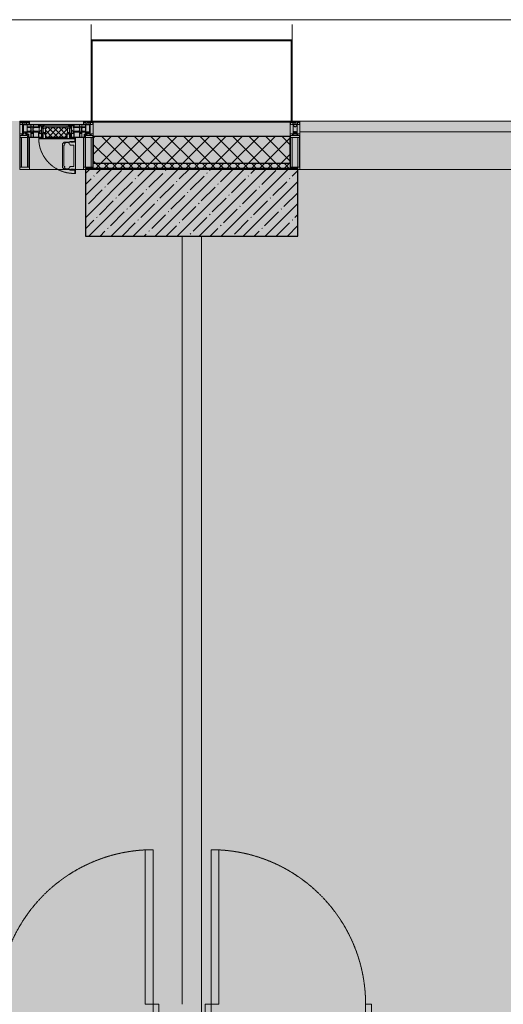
# Model space of a CAD drawing. Header units: millimetres. Extents: x -76220005 to 7466349, y -86687 to 22351.
# Tile 273 of 493: x 66288 to 68791, y -23854 to -18759. Entities that reach past the tile are written whole.
import ezdxf

# ---------------------------------------------------------------- set-up
doc = ezdxf.new("R2010")
doc.units = ezdxf.units.MM
doc.linetypes.add('-D1-02х01', pattern=[3, 2, -1])
for name, color, linetype, lineweight in [('_0', 7, 'Continuous', 13), ('A-200-M_WALL', 7, 'Continuous', 5), ('A-200-M_WALL_INT', 7, 'Continuous', 5), ('A-200-M_WALL_PAT', 7, 'Continuous', 5), ('A-214-M_CURT_WALL', 7, 'Continuous', 5), ('A-215-M_CURT_PANEL', 7, 'Continuous', 5), ('A-280-M_COLUMN', 7, 'Continuous', 5), ('A-314-M_WINDOW', 7, 'Continuous', 5), ('A-325-M_DOOR', 7, 'Continuous', 5), ('S-280-M_COLUMN', 7, 'Continuous', 5), ('Z-060-M_DETAIL', 7, 'Continuous', 5), ('Ограждение', 7, 'Continuous', 5), ('Поручни', 7, 'Continuous', 5)]:
    doc.layers.add(name, color=color, linetype=linetype, lineweight=lineweight)

# ---------------------------------------------------------------- blocks, each defined once
blk = doc.blocks.new('System Panel - A_PAN_Glass-3811965-50_AS_Plan_10')
at = {"layer": 'A-215-M_CURT_PANEL'}
for p, q in [((825, 55), (-825, 55)), ((-825, 55), (-825, 0)), ((825, 0), (825, 55)), ((-825, 0), (825, 0))]:
    blk.add_line(p, q, dxfattribs=at)
blk = doc.blocks.new('Rectangular Mullion - R_StandardFrame_50Wx250H-3725449-50_AS_Plan_10')
at = {"layer": 'A-214-M_CURT_WALL'}
blk.add_line((33540, -505), (31890, -505), dxfattribs=at)
blk = doc.blocks.new('Rectangular Mullion - 50Wx250H-2623690-50_AS_Plan_10')
at = {"layer": 'Z-060-M_DETAIL'}
for p, q in [((-25, 65.2), (-25, 250)), ((-25, 250), (0, 250)), ((-23, 237.3), (0, 237.3)), ((-23, 237.3), (-23, 73.6)), ((-14.9, 84), (-14.9, 237.3)), ((25, 250), (0, 250)), ((23, 237.3), (0, 237.3)), ((14.9, 84), (14.9, 237.3)), ((23, 237.3), (23, 73.6)), ((25, 65.2), (25, 250)), ((-14, 65.2), (-25, 65.2)), ((0, 84), (-23, 84)), ((-0.5, 73.6), (-23, 73.6)), ((-14, 71.3), (-14, 65.2)), ((-10, 71.3), (-14, 71.3)), ((-10, 53), (-10, 71.3)), ((-8.7, 53), (-10, 53)), ((-10, 53), (-10, 17)), ((-8.7, 53), (-7, 54.7)), ((-7, 65.2), (-5.9, 67.3)), ((-7, 65.2), (-7, 54.7)), ((-4.1, 67.3), (-5.9, 67.3)), ((-4.1, 67.3), (-2.9, 65.1)), ((-2.9, 65.1), (-2.9, 54.6)), ((-1.3, 53), (-2.9, 54.6)), ((0, 53), (-1.3, 53)), ((0, 84), (23, 84)), ((0, 53), (1.3, 53)), ((0.5, 73.6), (23, 73.6)), ((1.3, 53), (2.9, 54.6)), ((4.1, 67.3), (2.9, 65.1)), ((2.9, 65.1), (2.9, 54.6)), ((4.1, 67.3), (5.9, 67.3)), ((7, 65.2), (5.9, 67.3)), ((7, 65.2), (7, 54.7)), ((8.7, 53), (7, 54.7)), ((8.7, 53), (10, 53)), ((10, 71.3), (14, 71.3)), ((10, 53), (10, 71.3)), ((10, 53), (10, 17)), ((14, 71.3), (14, 65.2)), ((14, 65.2), (25, 65.2)), ((-23.8, 14.6), (-25, 14.2)), ((-25, 0), (-25, 14.2)), ((-22.3, 17), (-23.8, 17)), ((-23.8, 17), (-23.8, 14.6)), ((-22.5, 10.6), (-23.8, 14.6)), ((-22.5, 10.6), (-23.7, 9.9)), ((-23.7, 1.3), (-23.7, 9.9)), ((-23.7, 1.3), (-11.8, 1.3)), ((-23.2, 10.2), (-22.5, 8)), ((-22.5, 8), (-22.5, 4.5)), ((-21.3, 4.5), (-22.5, 4.5)), ((-22.3, 17), (-22.3, 16)), ((-22.3, 16), (-21.3, 16)), ((-19, 17.6), (-21.3, 16)), ((-21.3, 4.5), (-21.3, 6.5)), ((-21.3, 6.5), (-14.2, 6.5)), ((-18.4, 16.6), (-19, 17.6)), ((-7.4, 16.6), (-18.4, 16.6)), ((-14.2, 6.5), (-14.2, 4.5)), ((-13.2, 4.5), (-14.2, 4.5)), ((-13.2, 4.5), (-12.2, 7.2)), ((-12.7, 7.6), (-11.3, 11.4)), ((-12.7, 7.6), (-11.8, 6.9)), ((-12.2, 9), (-12.2, 14.8)), ((-12.2, 14.8), (0, 14.8)), ((-11.8, 1.3), (-11.8, 6.9)), ((-10.5, 11.2), (-11.3, 11.4)), ((-10.5, 1.5), (-10.5, 11.2)), ((-4.8, 1.5), (-10.5, 1.5)), ((-10, 17), (-7.5, 17)), ((-8.5, 23), (-1.5, 30)), ((-8.5, 18.5), (-8.5, 23)), ((-7.5, 18.5), (-8.5, 18.5)), ((-7.5, 17), (-7.5, 18.5)), ((-7.4, 18), (-7.4, 16.6)), ((-2.6, 18), (-7.4, 18)), ((0, 8), (-4.8, 8)), ((-4.8, 1.5), (-4.8, 8)), ((-2.6, 18), (-2.6, 16.8)), ((-2.6, 16.8), (0, 16.8)), ((-1.5, 30), (0, 30)), ((1.5, 30), (0, 30)), ((2.6, 16.8), (0, 16.8)), ((0, 14.8), (0, 16.8)), ((0, 14.8), (0, 16.8)), ((12.2, 14.8), (0, 14.8)), ((0, 0), (0, 8)), ((0, 8), (4.8, 8)), ((0, 0), (0, 8)), ((8.5, 23), (1.5, 30)), ((2.6, 18), (2.6, 16.8)), ((2.6, 18), (7.4, 18)), ((4.8, 1.5), (4.8, 8)), ((4.8, 1.5), (10.5, 1.5)), ((7.4, 18), (7.4, 16.6)), ((7.4, 16.6), (18.4, 16.6)), ((7.5, 18.5), (8.5, 18.5)), ((7.5, 17), (7.5, 18.5)), ((10, 17), (7.5, 17)), ((8.5, 18.5), (8.5, 23)), ((10.5, 11.2), (11.3, 11.4)), ((10.5, 1.5), (10.5, 11.2)), ((12.7, 7.6), (11.3, 11.4)), ((12.7, 7.6), (11.8, 6.9)), ((11.8, 1.3), (11.8, 6.9)), ((23.7, 1.3), (11.8, 1.3)), ((12.2, 9), (12.2, 14.8)), ((13.2, 4.5), (12.2, 7.2)), ((13.2, 4.5), (14.2, 4.5)), ((21.3, 6.5), (14.2, 6.5)), ((14.2, 6.5), (14.2, 4.5)), ((18.4, 16.6), (19, 17.6)), ((19, 17.6), (21.3, 16)), ((22.3, 16), (21.3, 16)), ((21.3, 4.5), (21.3, 6.5)), ((21.3, 4.5), (22.5, 4.5)), ((22.3, 17), (22.3, 16)), ((22.3, 17), (23.8, 17)), ((22.5, 10.6), (23.8, 14.6)), ((22.5, 10.6), (23.7, 9.9)), ((23.2, 10.2), (22.5, 8)), ((22.5, 8), (22.5, 4.5)), ((23.7, 1.3), (23.7, 9.9)), ((23.8, 17), (23.8, 14.6)), ((23.8, 14.6), (25, 14.2)), ((25, 0), (25, 14.2)), ((-25, 0), (0, 0)), ((25, 0), (0, 0))]:
    blk.add_line(p, q, dxfattribs=at)
for centre, start, end in [((-0.5, 73.1), 360, 90), ((0.5, 73.1), 90, 180)]:
    blk.add_arc(centre, 0.5, start, end, dxfattribs=at)
blk = doc.blocks.new('Rectangular Mullion - R_StandardFrame_50Wx250H-3812575-50_AS_Plan_10')
at = {"layer": 'A-214-M_CURT_WALL', "lineweight": 9}
for p, q in [((-50, -250), (-50, 0)), ((-50, 0), (0, 0)), ((0, 0), (0, -250)), ((0, -250), (-50, -250))]:
    blk.add_line(p, q, dxfattribs=at)
blk = doc.blocks.new('A_PAN_Створка - 383мм-V20-50_AS_Plan_10')
at = {"layer": 'A-215-M_CURT_PANEL'}
h = blk.add_hatch(dxfattribs=at)
h.set_pattern_fill('FP_25', color=256, style=0, pattern_type=2)
h.set_pattern_definition([(45, (-30300, -29695.019), (-14.142136, 14.142136), []), (135, (-30300, -29695.019), (-14.142136, -14.142136), [])])
h.paths.add_polyline_path([(53.6, -82.7), (54.6, -81.8), (54.6, -63.4), (57.2, -60.8), (57.2, -36.4), (54.9, -34.1), (54.5, -31.8), (-54.5, -31.8), (-54.9, -34.1), (-57.2, -36.4), (-57.2, -60.8), (-54.6, -63.4), (-53.6, -82.7), (8.4, -82.7)])
at = {"layer": 'A-314-M_WINDOW'}
for p, q in [((-67.9, -17), (-171, -17)), ((-171, -17), (-171, -57)), ((-171, -18.5), (-153.5, -18.5)), ((-153.5, -18.5), (-152, -20)), ((-152, -20), (-152, -73.5)), ((-150.5, -17), (-150.5, -29.4)), ((-132.4, -18.6), (-150.5, -18.6)), ((-150.5, -29.4), (-132.4, -29.4)), ((-150.5, -33.6), (-150.5, -68)), ((-136.3, -33.6), (-150.5, -33.6)), ((-137.2, -31), (-135.8, -35)), ((-132.5, -31), (-137.2, -31)), ((-137.2, -54.8), (-135.8, -50.8)), ((-132.1, -36.8), (-135.8, -35)), ((-132.1, -49), (-135.8, -50.8)), ((-132.5, -31.9), (-133.4, -33.7)), ((-133.4, -33.7), (-130.1, -35.3)), ((-133.4, -52), (-130.1, -50.4)), ((-132.5, -31.9), (-132.5, -31)), ((-132.4, -29.4), (-132.4, -18.6)), ((-132.1, -49), (-132.1, -36.8)), ((-131, -18.2), (-131, -29.5)), ((-120.8, -18.2), (-131, -18.2)), ((-131, -29.5), (-120.8, -29.5)), ((-131, -30.9), (-131, -33)), ((-120.8, -30.9), (-131, -30.9)), ((-129.4, -34.6), (-131, -33)), ((-130.1, -35.3), (-129.4, -34.6)), ((-130.1, -35.3), (-130.1, -50.4)), ((-130.1, -50.4), (-129.4, -51.1)), ((-122.4, -34.6), (-120.8, -33)), ((-121.7, -35.3), (-122.4, -34.6)), ((-121.7, -50.4), (-122.4, -51.1)), ((-118.4, -33.7), (-121.7, -35.3)), ((-121.7, -35.3), (-121.7, -50.4)), ((-118.4, -52), (-121.7, -50.4)), ((-120.8, -18.2), (-120.8, -29.5)), ((-120.8, -30.9), (-120.8, -33)), ((-119.7, -36.8), (-115.9, -35)), ((-119.7, -49), (-119.7, -36.8)), ((-119.7, -49), (-115.9, -50.8)), ((-119.3, -18.6), (-92.5, -18.6)), ((-119.3, -29.4), (-119.3, -18.6)), ((-92.5, -29.4), (-119.3, -29.4)), ((-119.3, -31), (-114.6, -31)), ((-119.3, -31.9), (-119.3, -31)), ((-119.3, -31.9), (-118.4, -33.7)), ((-114.6, -31), (-115.9, -35)), ((-114.6, -54.8), (-115.9, -50.8)), ((-94.1, -33.5), (-115.4, -33.5)), ((-89.9, -35.1), (-94.1, -33.5)), ((-89.9, -50.9), (-94.1, -52.5)), ((-92.5, -18.6), (-92.5, -29.4)), ((-90.8, -18.5), (-90.8, -29.4)), ((-87.3, -18.5), (-90.8, -18.5)), ((-90.8, -29.4), (-85.9, -29.4)), ((-89.9, -32.5), (-89.9, -35.1)), ((-85.9, -32.5), (-89.9, -32.5)), ((-89.9, -35.1), (-89.9, -50.9)), ((-89.9, -52.2), (-89.9, -50.9)), ((-87.3, -20.4), (-87.3, -18.5)), ((-87.3, -20.4), (-87.3, -21.9)), ((-84.8, -20.4), (-87.3, -20.4)), ((-87.3, -21.9), (-85.9, -21.9)), ((-85.9, -18.2), (-85.9, -20.4)), ((-75.9, -18.2), (-85.9, -18.2)), ((-85.9, -21.9), (-85.9, -29.4)), ((-85.9, -29.4), (-85.9, -32.5)), ((-85.9, -53.5), (-78, -45.6)), ((-83.4, -20.4), (-84.8, -20.4)), ((-70, -33.8), (-83.4, -20.4)), ((-78, -84), (-78, -23.5)), ((-78, -23.5), (-67.9, -23.5)), ((-78, -36.8), (-70, -36.8)), ((-78, -45.6), (-78, -36.8)), ((-75.9, -21.5), (-75.9, -18.2)), ((-75.9, -21.5), (-75.9, -23.5)), ((-74.9, -21.5), (-75.9, -21.5)), ((-75.9, -23.5), (-73, -23.5)), ((-74.9, -17.9), (-74.9, -21.5)), ((-68.9, -17.9), (-74.9, -17.9)), ((-67.2, -29.3), (-73, -23.5)), ((-61.4, -23.5), (-70, -32.1)), ((-70, -32.1), (-70, -62.5)), ((-70, -36.8), (-70, -33.8)), ((-68.9, -21.5), (-68.9, -17.9)), ((-67.9, -21.5), (-68.9, -21.5)), ((67.9, -17), (-67.9, -17)), ((-61.4, -23.5), (-67.9, -17)), ((-67.9, -17), (-67.9, -23.5)), ((-67.9, -17), (67.9, -17)), ((-67.9, -21.5), (-67.9, -23.5)), ((-67.9, -23.5), (-64.6, -26.8)), ((-67.9, -23.5), (-64.6, -26.8)), ((-64.6, -26.8), (-67.2, -29.3)), ((-64.6, -26.8), (-61.4, -23.5)), ((61.4, -23.5), (-61.4, -23.5)), ((67.9, -17), (61.4, -23.5)), ((70, -32.1), (61.4, -23.5)), ((61.4, -23.5), (64.6, -26.8)), ((67.9, -23.5), (64.6, -26.8)), ((64.6, -26.8), (67.9, -23.5)), ((64.6, -26.8), (67.2, -29.3)), ((67.2, -29.3), (73, -23.5)), ((67.9, -23.5), (67.9, -17)), ((171, -17), (67.9, -17)), ((67.9, -21.5), (67.9, -23.5)), ((67.9, -21.5), (68.9, -21.5)), ((67.9, -23.5), (78, -23.5)), ((68.9, -17.9), (74.9, -17.9)), ((68.9, -21.5), (68.9, -17.9)), ((70, -33.8), (83.4, -20.4)), ((70, -62.5), (70, -32.1)), ((70, -36.8), (70, -33.8)), ((78, -36.8), (70, -36.8)), ((75.9, -23.5), (73, -23.5)), ((74.9, -17.9), (74.9, -21.5)), ((74.9, -21.5), (75.9, -21.5)), ((75.9, -18.2), (85.9, -18.2)), ((75.9, -21.5), (75.9, -18.2)), ((75.9, -21.5), (75.9, -23.5)), ((78, -23.5), (78, -84)), ((78, -45.6), (78, -36.8)), ((85.9, -53.5), (78, -45.6)), ((83.4, -20.4), (84.8, -20.4)), ((84.8, -20.4), (87.3, -20.4)), ((85.9, -18.2), (85.9, -20.4)), ((85.9, -21.9), (85.9, -29.4)), ((87.3, -21.9), (85.9, -21.9)), ((85.9, -29.4), (85.9, -32.5)), ((90.8, -29.4), (85.9, -29.4)), ((85.9, -32.5), (89.9, -32.5)), ((87.3, -18.5), (90.8, -18.5)), ((87.3, -20.4), (87.3, -18.5)), ((87.3, -20.4), (87.3, -21.9)), ((89.9, -32.5), (89.9, -35.1)), ((89.9, -35.1), (94.1, -33.5)), ((89.9, -35.1), (89.9, -50.9)), ((89.9, -50.9), (94.1, -52.5)), ((89.9, -52.2), (89.9, -50.9)), ((90.8, -18.5), (90.8, -29.4)), ((92.5, -18.6), (92.5, -29.4)), ((119.3, -18.6), (92.5, -18.6)), ((92.5, -29.4), (119.3, -29.4)), ((94.1, -33.5), (115.4, -33.5)), ((114.6, -31), (115.9, -35)), ((119.3, -31), (114.6, -31)), ((114.6, -54.8), (115.9, -50.8)), ((119.7, -36.8), (115.9, -35)), ((119.7, -49), (115.9, -50.8)), ((119.3, -31.9), (118.4, -33.7)), ((118.4, -33.7), (121.7, -35.3)), ((118.4, -52), (121.7, -50.4)), ((119.3, -29.4), (119.3, -18.6)), ((119.3, -31.9), (119.3, -31)), ((119.7, -49), (119.7, -36.8)), ((120.8, -18.2), (120.8, -29.5)), ((120.8, -18.2), (131, -18.2)), ((131, -29.5), (120.8, -29.5)), ((120.8, -30.9), (120.8, -33)), ((120.8, -30.9), (131, -30.9)), ((122.4, -34.6), (120.8, -33)), ((121.7, -35.3), (122.4, -34.6)), ((121.7, -35.3), (121.7, -50.4)), ((121.7, -50.4), (122.4, -51.1)), ((129.4, -34.6), (131, -33)), ((130.1, -35.3), (129.4, -34.6)), ((130.1, -50.4), (129.4, -51.1)), ((133.4, -33.7), (130.1, -35.3)), ((130.1, -35.3), (130.1, -50.4)), ((133.4, -52), (130.1, -50.4)), ((131, -18.2), (131, -29.5)), ((131, -30.9), (131, -33)), ((132.1, -36.8), (135.8, -35)), ((132.1, -49), (132.1, -36.8)), ((132.1, -49), (135.8, -50.8)), ((132.4, -18.6), (150.5, -18.6)), ((132.4, -29.4), (132.4, -18.6)), ((150.5, -29.4), (132.4, -29.4)), ((132.5, -31), (137.2, -31)), ((132.5, -31.9), (132.5, -31)), ((132.5, -31.9), (133.4, -33.7)), ((137.2, -31), (135.8, -35)), ((137.2, -54.8), (135.8, -50.8)), ((136.3, -33.6), (150.5, -33.6)), ((150.5, -17), (150.5, -29.4)), ((150.5, -33.6), (150.5, -68)), ((153.5, -18.5), (152, -20)), ((152, -20), (152, -73.5)), ((171, -18.5), (153.5, -18.5)), ((171, -57), (171, -17)), ((-171, -55.5), (-152, -55.5)), ((-171, -57), (-156, -57)), ((-153, -60), (-153, -73.5)), ((-153, -73.5), (-150, -73.5)), ((-136.4, -52.4), (-150.5, -52.4)), ((-150.5, -56.6), (-132.4, -56.6)), ((-150.5, -68), (-143.5, -68)), ((-150.5, -69.5), (-150.5, -73.5)), ((-145, -69.5), (-150.5, -69.5)), ((-150, -73.5), (-150, -84)), ((-150, -84), (-78, -84)), ((-148.5, -81), (-148.5, -82.5)), ((-143.5, -81), (-148.5, -81)), ((-148.5, -82.5), (-132.4, -82.5)), ((-145, -69.5), (-145, -79.5)), ((-143.5, -68), (-143.5, -81)), ((-132.5, -54.8), (-137.2, -54.8)), ((-132.5, -53.8), (-133.4, -52)), ((-132.5, -53.8), (-132.5, -54.8)), ((-132.4, -56.6), (-132.4, -82.5)), ((-129.4, -51.1), (-131, -52.7)), ((-131, -55.1), (-131, -52.7)), ((-120.8, -55.1), (-131, -55.1)), ((-131, -56.5), (-131, -62.6)), ((-131, -56.5), (-120.8, -56.5)), ((-120.8, -62.6), (-131, -62.6)), ((-131, -64.6), (-120.8, -64.6)), ((-131, -82.5), (-131, -64.6)), ((-131, -82.5), (-120.8, -82.5)), ((-122.4, -51.1), (-120.8, -52.7)), ((-120.8, -55.1), (-120.8, -52.7)), ((-120.8, -56.5), (-120.8, -62.6)), ((-120.8, -82.5), (-120.8, -64.6)), ((-119.3, -53.8), (-118.4, -52)), ((-119.3, -53.8), (-119.3, -54.8)), ((-119.3, -54.8), (-114.6, -54.8)), ((-119.3, -56.6), (-119.3, -82.5)), ((-92.5, -56.6), (-119.3, -56.6)), ((-119.3, -82.5), (-92.5, -82.5)), ((-94.1, -52.5), (-115.3, -52.5)), ((-92.5, -56.6), (-92.5, -82.5)), ((-73.9, -87.5), (-91.5, -87.5)), ((-91.5, -87.5), (-91.5, -92)), ((-91.5, -92), (91.5, -92)), ((-90.8, -56.6), (-85.9, -56.6)), ((-90.8, -62.7), (-90.8, -56.6)), ((-80.4, -62.7), (-90.8, -62.7)), ((-90.8, -64.6), (-90.8, -82.5)), ((-80.1, -64.6), (-90.8, -64.6)), ((-90.8, -82.5), (-79.5, -82.5)), ((-89.9, -52.2), (-88.6, -53.5)), ((-85.9, -53.5), (-88.6, -53.5)), ((-85.9, -56.6), (-85.9, -53.5)), ((-78, -84), (-85, -84)), ((-85, -84), (-85, -87.5)), ((-85, -87.5), (-78, -87.5)), ((-80.4, -61.1), (-80.4, -62.7)), ((-78, -61.1), (-80.4, -61.1)), ((-80.1, -66.1), (-80.1, -64.6)), ((-78, -66.1), (-80.1, -66.1)), ((-79.5, -80.6), (-78, -80.6)), ((-79.5, -82.5), (-79.5, -80.6)), ((-78, -66.1), (-78, -61.1)), ((-78, -87.5), (-78, -84)), ((-78, -84), (-73.9, -84)), ((-70, -62.5), (-73.9, -62.5)), ((-73.9, -62.5), (-73.9, -87.5)), ((73.9, -62.5), (70, -62.5)), ((73.9, -87.5), (73.9, -62.5)), ((73.9, -84), (78, -84)), ((91.5, -87.5), (73.9, -87.5)), ((78, -61.1), (80.4, -61.1)), ((78, -66.1), (78, -61.1)), ((78, -66.1), (80.1, -66.1)), ((79.5, -80.6), (78, -80.6)), ((78, -87.5), (78, -84)), ((78, -84), (85, -84)), ((78, -84), (150, -84)), ((85, -87.5), (78, -87.5)), ((79.5, -82.5), (79.5, -80.6)), ((90.8, -82.5), (79.5, -82.5)), ((80.1, -64.6), (90.8, -64.6)), ((80.1, -66.1), (80.1, -64.6)), ((80.4, -61.1), (80.4, -62.7)), ((80.4, -62.7), (90.8, -62.7)), ((85, -84), (85, -87.5)), ((85.9, -53.5), (88.6, -53.5)), ((85.9, -56.6), (85.9, -53.5)), ((90.8, -56.6), (85.9, -56.6)), ((89.9, -52.2), (88.6, -53.5)), ((90.8, -62.7), (90.8, -56.6)), ((90.8, -64.6), (90.8, -82.5)), ((91.5, -92), (91.5, -87.5)), ((92.5, -56.6), (119.3, -56.6)), ((92.5, -56.6), (92.5, -82.5)), ((119.3, -82.5), (92.5, -82.5)), ((94.1, -52.5), (115.3, -52.5)), ((119.3, -54.8), (114.6, -54.8)), ((119.3, -53.8), (118.4, -52)), ((119.3, -53.8), (119.3, -54.8)), ((119.3, -56.6), (119.3, -82.5)), ((122.4, -51.1), (120.8, -52.7)), ((120.8, -55.1), (120.8, -52.7)), ((120.8, -55.1), (131, -55.1)), ((120.8, -56.5), (120.8, -62.6)), ((131, -56.5), (120.8, -56.5)), ((120.8, -62.6), (131, -62.6)), ((120.8, -82.5), (120.8, -64.6)), ((131, -64.6), (120.8, -64.6)), ((131, -82.5), (120.8, -82.5)), ((129.4, -51.1), (131, -52.7)), ((131, -55.1), (131, -52.7)), ((131, -56.5), (131, -62.6)), ((131, -82.5), (131, -64.6)), ((150.5, -56.6), (132.4, -56.6)), ((132.4, -56.6), (132.4, -82.5)), ((148.5, -82.5), (132.4, -82.5)), ((132.5, -53.8), (133.4, -52)), ((132.5, -53.8), (132.5, -54.8)), ((132.5, -54.8), (137.2, -54.8)), ((136.4, -52.4), (150.5, -52.4)), ((143.5, -68), (143.5, -81)), ((150.5, -68), (143.5, -68)), ((143.5, -81), (148.5, -81)), ((145, -69.5), (150.5, -69.5)), ((145, -69.5), (145, -79.5)), ((148.5, -81), (148.5, -82.5)), ((150, -84), (150, -73.5)), ((150, -73.5), (153, -73.5)), ((150.5, -69.5), (150.5, -73.5)), ((171, -55.5), (152, -55.5)), ((153, -73.5), (153, -60)), ((156, -57), (171, -57))]:
    blk.add_line(p, q, dxfattribs=at)
for centre, start, end in [((-156, -60), 0, 90), ((156, -60), 90, 180)]:
    blk.add_arc(centre, 3, start, end, dxfattribs=at)
at = {"layer": 'A-314-M_WINDOW', "linetype": '-D1-02х01'}
blk.add_arc((91.4, -87.5), 183, 181.4091, 271.1445, dxfattribs=at)
at = {"layer": 'Z-060-M_DETAIL'}
for p, q in [((-70, -32.1), (-61.4, -23.5)), ((-70, -62.5), (-70, -32.1)), ((-67.8, -38.3), (-65.7, -37.4)), ((-67.8, -55.7), (-67.8, -38.3)), ((-65.7, -37.4), (-60.8, -34.7)), ((61.4, -23.5), (-61.4, -23.5)), ((-60.8, -34.7), (-57.3, -35.9)), ((-55.2, -33.8), (-57.3, -35.9)), ((-54.9, -34.1), (-57.2, -36.4)), ((-57.2, -36.4), (-57.2, -60.8)), ((-55.2, -33.8), (-54.8, -31.5)), ((-54.9, -25.8), (-53.9, -24.8)), ((-54.9, -29.5), (-54.9, -25.8)), ((-53.9, -30.5), (-54.9, -29.5)), ((-54.5, -31.8), (-54.9, -34.1)), ((0, -31.5), (-54.8, -31.5)), ((54.5, -31.8), (-54.5, -31.8)), ((-53.9, -24.8), (53.9, -24.8)), ((53.9, -30.5), (-53.9, -30.5)), ((0, -31.5), (54.8, -31.5)), ((54.9, -25.8), (53.9, -24.8)), ((53.9, -30.5), (54.9, -29.5)), ((54.9, -34.1), (54.5, -31.8)), ((55.2, -33.8), (54.8, -31.5)), ((54.9, -29.5), (54.9, -25.8)), ((57.2, -36.4), (54.9, -34.1)), ((55.2, -33.8), (57.3, -35.9)), ((57.2, -60.8), (57.2, -36.4)), ((60.8, -34.7), (57.3, -35.9)), ((65.7, -37.4), (60.8, -34.7)), ((70, -32.1), (61.4, -23.5)), ((67.8, -38.3), (65.7, -37.4)), ((67.8, -55.7), (67.8, -38.3)), ((70, -62.5), (70, -32.1)), ((-91.5, -87.5), (-73.9, -87.5)), ((-91.5, -92), (-91.5, -87.5)), ((-91.5, -92), (91.5, -92)), ((-83.4, -90.3), (-83.4, -87.5)), ((-83.4, -90.3), (-69.4, -90.3)), ((-73.9, -62.5), (-70, -62.5)), ((-73.9, -87.5), (-73.9, -62.5)), ((-69.4, -66.5), (-73.9, -66.5)), ((-73.9, -81.5), (-69.4, -81.5)), ((-69.4, -85.5), (-73.9, -85.5)), ((-69.4, -81.5), (-69.4, -66.5)), ((-69.4, -90.3), (-69.4, -85.5)), ((-61.7, -62.5), (-67.9, -62.5)), ((-67.9, -62.5), (-67.9, -89.3)), ((-67.9, -89.3), (-66.9, -90.3)), ((-66, -56.5), (-67.8, -55.7)), ((-66.9, -90.3), (-57.4, -90.3)), ((-66, -56.5), (-62, -59.1)), ((-62, -59.1), (-60.7, -61)), ((-61.7, -64.9), (-61.7, -62.5)), ((-60.1, -67.7), (-61.7, -64.9)), ((-60.7, -61), (-57.4, -61)), ((-56.4, -67.7), (-60.1, -67.7)), ((-57.4, -61), (-54.9, -63.5)), ((-57.4, -90.3), (-56.4, -89.4)), ((-57.2, -60.8), (-54.6, -63.4)), ((-56.4, -89.4), (-56.4, -67.7)), ((-54.9, -63.5), (-54.9, -81.9)), ((-54.9, -81.9), (-53.8, -83)), ((-54.9, -85.6), (-53.9, -84.6)), ((-54.9, -89.3), (-54.9, -85.6)), ((-53.9, -90.3), (-54.9, -89.3)), ((-54.6, -63.4), (-54.6, -81.8)), ((-54.6, -81.8), (-53.6, -82.7)), ((-53.9, -84.6), (53.9, -84.6)), ((53.9, -90.3), (-53.9, -90.3)), ((53.8, -83), (-53.8, -83)), ((-53.6, -82.7), (53.6, -82.7)), ((53.6, -82.7), (54.6, -81.8)), ((54.9, -81.9), (53.8, -83)), ((54.9, -85.6), (53.9, -84.6)), ((53.9, -90.3), (54.9, -89.3)), ((54.6, -63.4), (57.2, -60.8)), ((54.6, -81.8), (54.6, -63.4)), ((57.4, -61), (54.9, -63.5)), ((54.9, -63.5), (54.9, -81.9)), ((54.9, -89.3), (54.9, -85.6)), ((56.4, -67.7), (60.1, -67.7)), ((56.4, -89.4), (56.4, -67.7)), ((57.4, -90.3), (56.4, -89.4)), ((60.7, -61), (57.4, -61)), ((66.9, -90.3), (57.4, -90.3)), ((60.1, -67.7), (61.7, -64.9)), ((62, -59.1), (60.7, -61)), ((61.7, -62.5), (67.9, -62.5)), ((61.7, -64.9), (61.7, -62.5)), ((66, -56.5), (62, -59.1)), ((66, -56.5), (67.8, -55.7)), ((67.9, -89.3), (66.9, -90.3)), ((67.9, -62.5), (67.9, -89.3)), ((69.4, -66.5), (73.9, -66.5)), ((69.4, -81.5), (69.4, -66.5)), ((73.9, -81.5), (69.4, -81.5)), ((69.4, -85.5), (73.9, -85.5)), ((69.4, -90.3), (69.4, -85.5)), ((83.4, -90.3), (69.4, -90.3)), ((73.9, -62.5), (70, -62.5)), ((73.9, -87.5), (73.9, -62.5)), ((91.5, -87.5), (73.9, -87.5)), ((83.4, -90.3), (83.4, -87.5)), ((91.5, -92), (91.5, -87.5))]:
    blk.add_line(p, q, dxfattribs=at)
at = {"layer": 'Z-060-M_DETAIL', "color": 9, "true_color": 0xc8c8c8}
for p, q in [((95.1, -87.5), (95.1, -105.1)), ((99.6, -87.5), (95.1, -87.5)), ((97.9, -95.6), (95.1, -95.6)), ((97.9, -95.6), (97.9, -109.6)), ((99.6, -270.5), (99.6, -87.5)), ((39.7, -109), (31.1, -117.6)), ((31.1, -117.6), (31.1, -240.4)), ((41.4, -123.8), (39.1, -124.2)), ((39.1, -179), (39.1, -124.2)), ((70.1, -109), (39.7, -109)), ((41.4, -123.8), (43.5, -121.7)), ((45, -113.3), (42.3, -118.2)), ((42.3, -118.2), (43.5, -121.7)), ((45.9, -111.2), (45, -113.3)), ((63.3, -111.2), (45.9, -111.2)), ((64.1, -113), (63.3, -111.2)), ((64.1, -113), (66.7, -117)), ((66.7, -117), (68.6, -118.3)), ((68.6, -118.3), (68.6, -121.6)), ((68.6, -121.6), (71.1, -124.1)), ((70.1, -105.1), (70.1, -109)), ((95.1, -105.1), (70.1, -105.1)), ((71.1, -124.1), (89.5, -124.1)), ((74.1, -109.6), (74.1, -105.1)), ((89.1, -109.6), (74.1, -109.6)), ((89.1, -105.1), (89.1, -109.6)), ((89.5, -124.1), (90.6, -125.2)), ((90.6, -125.2), (90.6, -232.8)), ((93.1, -109.6), (93.1, -105.1)), ((97.9, -109.6), (93.1, -109.6)), ((39.1, -179), (39.1, -233.8)), ((39.7, -249), (31.1, -240.4)), ((41.4, -234.2), (39.1, -233.8)), ((70.1, -249), (39.7, -249)), ((41.4, -234.2), (43.5, -236.3)), ((42.3, -239.8), (43.5, -236.3)), ((45, -244.7), (42.3, -239.8)), ((45.9, -246.8), (45, -244.7)), ((63.3, -246.8), (45.9, -246.8)), ((64.1, -245), (63.3, -246.8)), ((64.1, -245), (66.7, -241)), ((66.7, -241), (68.6, -239.7)), ((68.6, -236.4), (71.1, -233.9)), ((68.6, -239.7), (68.6, -236.4)), ((70.1, -252.9), (70.1, -249)), ((95.1, -252.9), (70.1, -252.9)), ((71.1, -233.9), (89.5, -233.9)), ((74.1, -248.4), (74.1, -252.9)), ((89.1, -248.4), (74.1, -248.4)), ((89.1, -252.9), (89.1, -248.4)), ((89.5, -233.9), (90.6, -232.8)), ((93.1, -248.4), (93.1, -252.9)), ((97.9, -248.4), (93.1, -248.4)), ((95.1, -270.5), (95.1, -252.9)), ((97.9, -262.4), (97.9, -248.4)), ((97.9, -262.4), (95.1, -262.4)), ((99.6, -270.5), (95.1, -270.5))]:
    blk.add_line(p, q, dxfattribs=at)
blk = doc.blocks.new('Rectangular Mullion - R_StandardFrame_50Wx250H-V7-50_AS_Plan_10')
at = {"layer": 'A-214-M_CURT_WALL'}
for p, q in [((34660, -505), (34700.4, -505)), ((34729.9, -505), (34940, -505)), ((34660, -755), (34940, -755))]:
    blk.add_line(p, q, dxfattribs=at)
blk = doc.blocks.new('Rectangular Mullion - 50Wx250H-V1-50_AS_Plan_10')
at = {"layer": 'Z-060-M_DETAIL'}
for p, q in [((-25, 84), (-25, 250)), ((-25, 250), (0, 250)), ((-23, 237.3), (0, 237.3)), ((-23, 237.3), (-23, 84)), ((-14.9, 84), (-14.9, 237.3)), ((25, 250), (0, 250)), ((23, 237.3), (0, 237.3)), ((14.9, 84), (14.9, 237.3)), ((23, 237.3), (23, 73.6)), ((25, 65.2), (25, 250)), ((0, 84), (-15, 84)), ((-0.5, 73.6), (-15, 73.6)), ((-10, 71.3), (-12, 71.3)), ((-10, 57.4), (-10, 71.3)), ((-7, 65.2), (-5.9, 67.3)), ((-7, 65.2), (-7, 57)), ((-4.1, 67.3), (-5.9, 67.3)), ((-4.1, 67.3), (-2.9, 65.1)), ((-2.9, 65.1), (-2.9, 57)), ((0, 84), (23, 84)), ((0.5, 73.6), (23, 73.6)), ((4.1, 67.3), (2.9, 65.1)), ((2.9, 65.1), (2.9, 57)), ((4.1, 67.3), (5.9, 67.3)), ((7, 65.2), (5.9, 67.3)), ((7, 65.2), (7, 54.7)), ((8.7, 53), (7, 54.7)), ((8.7, 53), (10, 53)), ((10, 71.3), (14, 71.3)), ((10, 53), (10, 71.3)), ((10, 53), (10, 17)), ((14, 71.3), (14, 65.2)), ((14, 65.2), (25, 65.2)), ((-23.8, 14.6), (-25, 14.2)), ((-25, 0), (-25, 14.2)), ((-23.8, 17), (-23.8, 14.6)), ((-22.5, 10.6), (-23.8, 14.6)), ((-22.5, 10.6), (-23.7, 9.9)), ((-23.7, 1.3), (-23.7, 9.9)), ((-23.7, 1.3), (-11.8, 1.3)), ((-23.2, 10.2), (-22.5, 8)), ((-22.5, 8), (-22.5, 4.5)), ((-21.3, 4.5), (-22.5, 4.5)), ((-22.3, 17), (-22.3, 16)), ((-22.3, 16), (-21.3, 16)), ((-19.9, 17), (-21.3, 16)), ((-21.3, 4.5), (-21.3, 6.5)), ((-21.3, 6.5), (-14.2, 6.5)), ((-7.4, 16.6), (-18.4, 16.6)), ((-14.2, 6.5), (-14.2, 4.5)), ((-13.2, 4.5), (-14.2, 4.5)), ((-13.2, 4.5), (-12.2, 7.2)), ((-12.7, 7.6), (-11.3, 11.4)), ((-12.7, 7.6), (-11.8, 6.9)), ((-12.2, 9), (-12.2, 14.8)), ((-12.2, 14.8), (0, 14.8)), ((-11.8, 1.3), (-11.8, 6.9)), ((-10.5, 11.2), (-11.3, 11.4)), ((-10.5, 1.5), (-10.5, 11.2)), ((-4.8, 1.5), (-10.5, 1.5)), ((0, 8), (-4.8, 8)), ((-4.8, 1.5), (-4.8, 8)), ((-2.6, 16.8), (0, 16.8)), ((2.6, 16.8), (0, 16.8)), ((0, 14.8), (0, 16.8)), ((0, 14.8), (0, 16.8)), ((12.2, 14.8), (0, 14.8)), ((0, 0), (0, 8)), ((0, 8), (4.8, 8)), ((0, 0), (0, 8)), ((4.8, 1.5), (4.8, 8)), ((4.8, 1.5), (10.5, 1.5)), ((8.5, 23), (6, 25.5)), ((6, 18), (7.4, 18)), ((7.4, 18), (7.4, 16.6)), ((7.4, 16.6), (18.4, 16.6)), ((7.5, 18.5), (8.5, 18.5)), ((7.5, 17), (7.5, 18.5)), ((10, 17), (7.5, 17)), ((8.5, 18.5), (8.5, 23)), ((10.5, 11.2), (11.3, 11.4)), ((10.5, 1.5), (10.5, 11.2)), ((12.7, 7.6), (11.3, 11.4)), ((12.7, 7.6), (11.8, 6.9)), ((11.8, 1.3), (11.8, 6.9)), ((23.7, 1.3), (11.8, 1.3)), ((12.2, 9), (12.2, 14.8)), ((13.2, 4.5), (12.2, 7.2)), ((13.2, 4.5), (14.2, 4.5)), ((21.3, 6.5), (14.2, 6.5)), ((14.2, 6.5), (14.2, 4.5)), ((18.4, 16.6), (19, 17.6)), ((19, 17.6), (21.3, 16)), ((22.3, 16), (21.3, 16)), ((21.3, 4.5), (21.3, 6.5)), ((21.3, 4.5), (22.5, 4.5)), ((22.3, 17), (22.3, 16)), ((22.3, 17), (23.8, 17)), ((22.5, 10.6), (23.8, 14.6)), ((22.5, 10.6), (23.7, 9.9)), ((23.2, 10.2), (22.5, 8)), ((22.5, 8), (22.5, 4.5)), ((23.7, 1.3), (23.7, 9.9)), ((23.8, 17), (23.8, 14.6)), ((23.8, 14.6), (25, 14.2)), ((25, 0), (25, 14.2)), ((-25, 0), (0, 0)), ((25, 0), (0, 0))]:
    blk.add_line(p, q, dxfattribs=at)
for centre, start, end in [((-0.5, 73.1), 360, 90), ((0.5, 73.1), 90, 180)]:
    blk.add_arc(centre, 0.5, start, end, dxfattribs=at)
blk = doc.blocks.new('Rectangular Mullion - R_StandardFrame_50Wx250H-3548423-50_AS_Plan_10')
at = {"layer": 'A-214-M_CURT_WALL', "lineweight": 9}
for p, q in [((-25, -17), (-25, 0)), ((-25, 0), (25, 0)), ((25, 0), (25, -250)), ((-25, -250), (-25, -84)), ((25, -250), (-25, -250))]:
    blk.add_line(p, q, dxfattribs=at)
blk = doc.blocks.new('Rectangular Mullion - 50Wx250H-V51-50_AS_Plan_10')
at = {"layer": 'Z-060-M_DETAIL'}
for p, q in [((-25, 65.2), (-25, 250)), ((-25, 250), (0, 250)), ((-23, 237.3), (0, 237.3)), ((-23, 237.3), (-23, 73.6)), ((-14.9, 84), (-14.9, 237.3)), ((25, 250), (0, 250)), ((23, 237.3), (0, 237.3)), ((14.9, 84), (14.9, 237.3)), ((23, 237.3), (23, 84)), ((25, 84), (25, 250)), ((-14, 65.2), (-25, 65.2)), ((0, 84), (-23, 84)), ((-0.5, 73.6), (-23, 73.6)), ((-14, 71.3), (-14, 65.2)), ((-10, 71.3), (-14, 71.3)), ((-10, 53), (-10, 71.3)), ((-8.7, 53), (-10, 53)), ((-10, 53), (-10, 17)), ((-8.7, 53), (-7, 54.7)), ((-7, 65.2), (-5.9, 67.3)), ((-7, 65.2), (-7, 54.7)), ((-4.1, 67.3), (-5.9, 67.3)), ((-4.1, 67.3), (-2.9, 65.1)), ((-2.9, 65.1), (-2.9, 57)), ((0, 84), (15, 84)), ((0.5, 73.6), (15, 73.6)), ((4.1, 67.3), (2.9, 65.1)), ((2.9, 65.1), (2.9, 57)), ((4.1, 67.3), (5.9, 67.3)), ((7, 65.2), (5.9, 67.3)), ((7, 65.2), (7, 57)), ((10, 71.3), (12, 71.3)), ((10, 57.4), (10, 71.3)), ((-23.8, 14.6), (-25, 14.2)), ((-25, 0), (-25, 14.2)), ((-22.3, 17), (-23.8, 17)), ((-23.8, 17), (-23.8, 14.6)), ((-22.5, 10.6), (-23.8, 14.6)), ((-22.5, 10.6), (-23.7, 9.9)), ((-23.7, 1.3), (-23.7, 9.9)), ((-23.7, 1.3), (-11.8, 1.3)), ((-23.2, 10.2), (-22.5, 8)), ((-22.5, 8), (-22.5, 4.5)), ((-21.3, 4.5), (-22.5, 4.5)), ((-22.3, 17), (-22.3, 16)), ((-22.3, 16), (-21.3, 16)), ((-19, 17.6), (-21.3, 16)), ((-21.3, 4.5), (-21.3, 6.5)), ((-21.3, 6.5), (-14.2, 6.5)), ((-18.4, 16.6), (-19, 17.6)), ((-7.4, 16.6), (-18.4, 16.6)), ((-14.2, 6.5), (-14.2, 4.5)), ((-13.2, 4.5), (-14.2, 4.5)), ((-13.2, 4.5), (-12.2, 7.2)), ((-12.7, 7.6), (-11.3, 11.4)), ((-12.7, 7.6), (-11.8, 6.9)), ((-12.2, 9), (-12.2, 14.8)), ((-12.2, 14.8), (0, 14.8)), ((-11.8, 1.3), (-11.8, 6.9)), ((-10.5, 11.2), (-11.3, 11.4)), ((-10.5, 1.5), (-10.5, 11.2)), ((-4.8, 1.5), (-10.5, 1.5)), ((-10, 17), (-7.5, 17)), ((-8.5, 23), (-6, 25.5)), ((-8.5, 18.5), (-8.5, 23)), ((-7.5, 18.5), (-8.5, 18.5)), ((-7.5, 17), (-7.5, 18.5)), ((-7.4, 18), (-7.4, 16.6)), ((-6, 18), (-7.4, 18)), ((0, 8), (-4.8, 8)), ((-4.8, 1.5), (-4.8, 8)), ((-2.6, 16.8), (0, 16.8)), ((2.6, 16.8), (0, 16.8)), ((0, 14.8), (0, 16.8)), ((0, 14.8), (0, 16.8)), ((12.2, 14.8), (0, 14.8)), ((0, 0), (0, 8)), ((0, 8), (4.8, 8)), ((0, 0), (0, 8)), ((4.8, 1.5), (4.8, 8)), ((4.8, 1.5), (10.5, 1.5)), ((7.4, 16.6), (18.4, 16.6)), ((10.5, 11.2), (11.3, 11.4)), ((10.5, 1.5), (10.5, 11.2)), ((12.7, 7.6), (11.3, 11.4)), ((12.7, 7.6), (11.8, 6.9)), ((11.8, 1.3), (11.8, 6.9)), ((23.7, 1.3), (11.8, 1.3)), ((12.2, 9), (12.2, 14.8)), ((13.2, 4.5), (12.2, 7.2)), ((13.2, 4.5), (14.2, 4.5)), ((21.3, 6.5), (14.2, 6.5)), ((14.2, 6.5), (14.2, 4.5)), ((19.9, 17), (21.3, 16)), ((22.3, 16), (21.3, 16)), ((21.3, 4.5), (21.3, 6.5)), ((21.3, 4.5), (22.5, 4.5)), ((22.3, 17), (22.3, 16)), ((22.5, 10.6), (23.8, 14.6)), ((22.5, 10.6), (23.7, 9.9)), ((23.2, 10.2), (22.5, 8)), ((22.5, 8), (22.5, 4.5)), ((23.7, 1.3), (23.7, 9.9)), ((23.8, 17), (23.8, 14.6)), ((23.8, 14.6), (25, 14.2)), ((25, 0), (25, 14.2)), ((-25, 0), (0, 0)), ((25, 0), (0, 0))]:
    blk.add_line(p, q, dxfattribs=at)
for centre, start, end in [((-0.5, 73.1), 360, 90), ((0.5, 73.1), 90, 180)]:
    blk.add_arc(centre, 0.5, start, end, dxfattribs=at)
blk = doc.blocks.new('Rectangular Mullion - R_StandardFrame_50Wx250H-3548768-50_AS_Plan_10')
at = {"layer": 'A-214-M_CURT_WALL', "lineweight": 9}
for p, q in [((0, 0), (-50, 0)), ((-50, 0), (-50, -17)), ((0, -250), (0, 0)), ((-50, -84), (-50, -250)), ((-50, -250), (0, -250))]:
    blk.add_line(p, q, dxfattribs=at)
blk = doc.blocks.new('Ограждение - Ограждение-5498546-50_AS_Plan_10')
at = {"layer": 'Поручни'}
blk.add_line((1285, 30145), (-48326.5, 30145), dxfattribs=at)
blk = doc.blocks.new('Ограждение - Ограждение-6093069-50_AS_Plan_10')
at = {"layer": 'Поручни'}
blk.add_line((1285, 30145), (-48326.5, 30145), dxfattribs=at)
blk = doc.blocks.new('Ограждение - Ограждение-6098503-50_AS_Plan_10')
at = {"layer": 'Поручни'}
blk.add_line((1285, 30145), (-48326.5, 30145), dxfattribs=at)
blk = doc.blocks.new('RST_AR_KMN_R22_B1_FCD_rvt-1-50_AS_Plan_10')
at = {"layer": 'A-200-M_WALL_PAT'}
h = blk.add_hatch(dxfattribs=at)
h.set_pattern_fill('FP_5', color=256, style=0, pattern_type=2)
h.set_pattern_definition([(45, (0, 0), (-42.42641, 42.42641), []), (135, (0, 0), (-42.42641, -42.42641), [])])
h.paths.add_polyline_path([(30490, 29475), (31510, 29475), (31510, 29615), (30490, 29615), (30490, 29608.9)])
h = blk.add_hatch(dxfattribs=at)
h.set_pattern_fill('FP_4', color=256, style=0, pattern_type=2)
h.set_pattern_definition([(45, (0, 0), (-21.213203, 21.213203), []), (135, (0, 0), (-21.213203, -21.213203), [])])
h.paths.add_polyline_path([(30490, 29445), (31510, 29445), (31510, 29475), (30490, 29475)])
at = {"layer": 'A-200-M_WALL'}
for p, q in [((31510, 29695), (30490, 29695)), ((30490, 29695), (30490, 29690)), ((30490, 29690), (30490, 29615)), ((31510, 29690), (30490, 29690)), ((31510, 29690), (31510, 29695)), ((31510, 29615), (31510, 29690)), ((30490, 29475), (30490, 29445)), ((31510, 29445), (31510, 29475)), ((30490, 29445), (31510, 29445))]:
    blk.add_line(p, q, dxfattribs=at)
at = {"layer": 'A-200-M_WALL', "lineweight": 25}
for p, q in [((30490, 29615), (30490, 29475)), ((31510, 29615), (30490, 29615)), ((31510, 29475), (31510, 29615)), ((31510, 29475), (30490, 29475))]:
    blk.add_line(p, q, dxfattribs=at)
at = {"layer": 'A-280-M_COLUMN'}
for p, q in [((30480, 30114.9), (30480, 30195.6)), ((31520, 30195.6), (31520, 30114.9))]:
    blk.add_line(p, q, dxfattribs=at)
at = {"layer": 'A-280-M_COLUMN', "lineweight": 18}
for p, q in [((31520, 30114.9), (30480, 30114.9)), ((30480, 30114.9), (30480, 30109.9)), ((31520, 30109.9), (31520, 30114.9)), ((30485, 30109.9), (30480, 30109.9)), ((30480, 30109.9), (30480, 29695)), ((30480, 30109.9), (31520, 30109.9)), ((30485, 29695), (30485, 30109.9)), ((31520, 30109.9), (31515, 30109.9)), ((31515, 30109.9), (31515, 29695)), ((31520, 29695), (31520, 30109.9)), ((30480, 29695), (30485, 29695)), ((31515, 29695), (31520, 29695))]:
    blk.add_line(p, q, dxfattribs=at)
at = {"layer": 'A-214-M_CURT_WALL', "lineweight": 5, "rotation": 180}
for name, p in [('Rectangular Mullion - 50Wx250H-V1-50_AS_Plan_10', (30135, 29695)), ('Rectangular Mullion - R_StandardFrame_50Wx250H-V7-50_AS_Plan_10', (65100, 28940)), ('Rectangular Mullion - 50Wx250H-V51-50_AS_Plan_10', (30465, 29695)), ('Rectangular Mullion - 50Wx250H-2623690-50_AS_Plan_10', (31535, 29695)), ('Rectangular Mullion - R_StandardFrame_50Wx250H-3725449-50_AS_Plan_10', (65100, 28940))]:
    blk.add_blockref(name, p, dxfattribs=at)
at = {"layer": 'A-214-M_CURT_WALL', "lineweight": 5, "extrusion": (0, 0, -1)}
for name, p in [('Rectangular Mullion - R_StandardFrame_50Wx250H-3548423-50_AS_Plan_10', (-30135, 29695)), ('Rectangular Mullion - R_StandardFrame_50Wx250H-3812575-50_AS_Plan_10', (-31510, 29695))]:
    blk.add_blockref(name, p, dxfattribs=at)
at = {"layer": 'A-214-M_CURT_WALL', "lineweight": 5}
blk.add_blockref('Rectangular Mullion - R_StandardFrame_50Wx250H-3548768-50_AS_Plan_10', (30490, 29695), dxfattribs=at)
at = {"layer": 'A-215-M_CURT_PANEL', "lineweight": 5}
blk.add_blockref('A_PAN_Створка - 383мм-V20-50_AS_Plan_10', (30300, 29695), dxfattribs=at)
at = {"layer": 'A-215-M_CURT_PANEL', "lineweight": 5, "rotation": 180}
blk.add_blockref('System Panel - A_PAN_Glass-3811965-50_AS_Plan_10', (32385, 29695), dxfattribs=at)
at = {"layer": 'Ограждение', "lineweight": 5}
for name in ['Ограждение - Ограждение-5498546-50_AS_Plan_10', 'Ограждение - Ограждение-6093069-50_AS_Plan_10', 'Ограждение - Ограждение-6098503-50_AS_Plan_10']:
    blk.add_blockref(name, (36940, 75), dxfattribs=at)
blk = doc.blocks.new('A_DOR_Door - INT_3_Single_900Wx2100H-7223139-50_AS_Plan_10')
at = {"layer": 'A-325-M_DOOR'}
for p, q in [((-430, 20), (-400, 20)), ((-430, -50), (-430, 20)), ((-400, 20), (-400, -50)), ((400, -50), (400, 20)), ((400, 20), (430, 20)), ((430, 20), (430, -50)), ((-400, -50), (-430, -50)), ((-400, -50), (-400, -850)), ((-360, -50), (-400, -50)), ((-400, -50), (-400, -850)), ((-360, -850), (-360, -50)), ((430, -50), (400, -50)), ((-400, -850), (-360, -850))]:
    blk.add_line(p, q, dxfattribs=at)
at = {"layer": 'A-325-M_DOOR', "linetype": '-D1-02х01'}
blk.add_arc((-400, -50), 800, 270, 0, dxfattribs=at)
blk = doc.blocks.new('A_DOR_Door - INT_3_Single_900Wx2100H-8401305-50_AS_Plan_10')
at = {"layer": 'A-325-M_DOOR'}
for p, q in [((-400, 50), (-400, 850)), ((-400, 850), (-360, 850)), ((-400, 50), (-400, 850)), ((-360, 850), (-360, 50)), ((-430, 50), (-430, -20)), ((-400, 50), (-430, 50)), ((-360, 50), (-400, 50)), ((-400, -20), (-400, 50)), ((430, 50), (400, 50)), ((400, 50), (400, -20)), ((430, -20), (430, 50)), ((-430, -20), (-400, -20)), ((400, -20), (430, -20))]:
    blk.add_line(p, q, dxfattribs=at)
at = {"layer": 'A-325-M_DOOR', "linetype": '-D1-02х01'}
blk.add_arc((-400, 50), 800, 360, 90, dxfattribs=at)

msp = doc.modelspace()

# ---------------------------------------------------------------- hatches: boundary and pattern name
at = {"layer": '_0', "transparency": 33554534}
h = msp.add_hatch(color=252, dxfattribs=at)
h.dxf.hatch_style = 1
h.paths.add_polyline_path([(17837.9, -49734.4), (25204.6, -19284.4), (73878, -19284.4), (73878, -49734.4)])
h.paths.add_polyline_path([(28728, -40979.4), (28728, -37429.4), (30528, -37429.4), (30528, -30029.4), (28477.6, -30029.4), (28478, -28029.4), (29978, -28029.4), (29978, -27479.4), (32178, -27479.4), (32178, -28029.4), (44478, -28029.4), (44478, -27929.4), (45278, -27929.4), (45278, -27379.4), (47528, -27379.4), (47528, -27929.4), (53578, -27929.4), (53578, -27379.4), (55478, -27379.4), (55478, -27929.4), (64478, -27929.4), (64478, -26229.4), (67788, -26229.4), (67788, -28219.4), (66578, -28219.4), (66578, -30029.4), (62978, -30029.4), (62078, -30029.4), (58678, -30029.4), (58678, -38979.4), (61728, -38979.4), (62978, -38979.4), (66878, -38979.4), (66878, -41429.4), (64488, -41429.4), (64488, -41079.4), (59948, -41079.4), (59948, -41629.4), (57898, -41629.4), (57898, -41079.4), (47038, -41079.4), (47038, -41629.4), (44088, -41629.4), (44088, -40979.4)], flags=16)
at = {"layer": 'S-280-M_COLUMN'}
h = msp.add_hatch(dxfattribs=at)
h.set_pattern_fill('FP_1', color=256, style=0, pattern_type=2)
h.set_pattern_definition([(45, (36177.975, -48979.44), (-57.02463, 57.02463), []), (45, (36235, -48979.44), (-57.02463, 57.02463), [100.806, -20.161, 3.353, -16.808])])
h.paths.add_polyline_path([(66628, -19879.4), (67728, -19879.4), (67728, -19529.4), (66628, -19529.4), (66628, -19865.4)])

# ---------------------------------------------------------------- linework, layer by layer
at = {"layer": 'A-200-M_WALL_INT'}
for p, q in [((67128, -23854.4), (67128, -19879.4)), ((67228, -19879.4), (67228, -23954.4))]:
    msp.add_line(p, q, dxfattribs=at)
at = {"layer": 'S-280-M_COLUMN', "lineweight": 25}
for p, q in [((67728, -19529.4), (66628, -19529.4)), ((66628, -19529.4), (66628, -19879.4)), ((67728, -19879.4), (67728, -19529.4)), ((66628, -19879.4), (67728, -19879.4))]:
    msp.add_line(p, q, dxfattribs=at)

# ---------------------------------------------------------------- block references
at = {"lineweight": 5}
msp.add_blockref('RST_AR_KMN_R22_B1_FCD_rvt-1-50_AS_Plan_10', (36178, -48979.4), dxfattribs=at)
at = {"layer": 'A-325-M_DOOR', "color": 8, "true_color": 0x7f7f7f, "rotation": 180}
msp.add_blockref('A_DOR_Door - INT_3_Single_900Wx2100H-7223139-50_AS_Plan_10', (66578, -23904.4), dxfattribs=at)
at = {"layer": 'A-325-M_DOOR', "color": 8, "true_color": 0x7f7f7f}
msp.add_blockref('A_DOR_Door - INT_3_Single_900Wx2100H-8401305-50_AS_Plan_10', (67678, -23904.4), dxfattribs=at)

doc.saveas('drawing.dxf')
